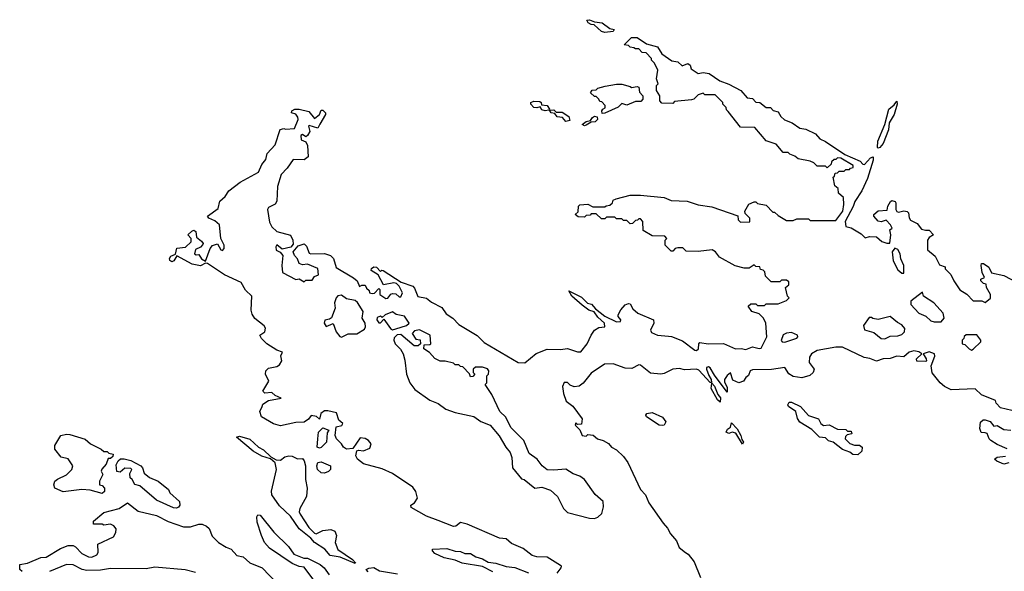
# Model space of a CAD drawing. Extents: x 2029662 to 2246637, y 225654 to 401419.
# Tile 274 of 349: x 2192510 to 2198308, y 263685 to 266932. Entities that reach past the tile are written whole.
import ezdxf

# ---------------------------------------------------------------- set-up
doc = ezdxf.new("R2010")
doc.units = 0

msp = doc.modelspace()

# ---------------------------------------------------------------- linework, layer by layer
at = {"layer": '0CON20XD'}
for points in [[(2195955, 266856.2), (2195935, 266863.8), (2195892.5, 266902.5), (2195875, 266903.8), (2195857.5, 266915), (2195850, 266930), (2195865, 266932.5), (2195895, 266920), (2195940, 266915), (2195985, 266880), (2196010, 266875), (2196005, 266862.5), (2195955, 266856.2)], [(2196331.2, 265068.8), (2196348.3, 265068.3), (2196412.7, 265042.7), (2196485, 264986.2), (2196495, 264984.3), (2196507.1, 264995), (2196508, 265025), (2196515, 265032), (2196563.8, 265023.8), (2196655, 265026.2), (2196725, 264994.5), (2196757.6, 264997.6), (2196785, 264990.8), (2196825.6, 265005.6), (2196865, 264995.8), (2196875, 264999.2), (2196910, 265065), (2196902.5, 265145), (2196890, 265175), (2196865, 265200), (2196820, 265215), (2196800, 265245), (2196815, 265260), (2196845, 265260), (2196855, 265250), (2196895, 265250), (2196905, 265260), (2196975, 265260), (2197025, 265280), (2197040, 265295), (2197030, 265305), (2197020, 265355), (2197038.3, 265371.7), (2197038.3, 265388.3), (2197025, 265400), (2196995, 265400), (2196985, 265390), (2196935, 265390), (2196901.7, 265421.7), (2196898.3, 265448.3), (2196888.3, 265458.3), (2196871.7, 265461.7), (2196868.3, 265478.3), (2196845, 265480), (2196835, 265490), (2196805, 265470), (2196775, 265470), (2196723, 265483), (2196630, 265535), (2196606.4, 265566.4), (2196587, 265577), (2196505, 265567.5), (2196435, 265570), (2196415, 265590), (2196385, 265590), (2196370, 265585), (2196355, 265570), (2196345, 265570), (2196310, 265605), (2196310, 265635), (2196320, 265645), (2196308.3, 265658.3), (2196235, 265660), (2196181.7, 265691.7), (2196180, 265745), (2196165, 265760), (2196155, 265760), (2196148.3, 265751.7), (2196135, 265750), (2196118.3, 265731.7), (2196105, 265730), (2196085, 265750), (2196065, 265750), (2196055, 265760), (2196025, 265760), (2196015, 265770), (2195965, 265770), (2195955, 265760), (2195935, 265760), (2195905, 265790), (2195875, 265790), (2195868.3, 265781.7), (2195845, 265780), (2195835, 265770), (2195798.3, 265771.7), (2195780, 265785), (2195798.3, 265801.7), (2195800, 265835), (2195808.3, 265841.7), (2195855, 265846.7), (2195885, 265830), (2195955, 265830), (2195963, 265837), (2195985, 265840), (2196000, 265855), (2196005, 265870), (2196023, 265877), (2196105, 265900), (2196165, 265900), (2196305, 265886.2), (2196345, 265868.8), (2196440, 265865), (2196505, 265843.3), (2196585, 265830), (2196738.3, 265778.3), (2196740, 265755), (2196755, 265740), (2196808.3, 265741.7), (2196810, 265765), (2196781.7, 265791.7), (2196780, 265805), (2196803.6, 265846.4), (2196835, 265860), (2196845, 265860), (2196855, 265850), (2196905, 265840), (2196945, 265800), (2196955, 265800), (2196975, 265780), (2197025, 265750), (2197065, 265750), (2197085, 265760), (2197155, 265760), (2197165, 265750), (2197315, 265750), (2197356.7, 265805), (2197362.5, 265845), (2197360, 265885), (2197331.7, 265911.7), (2197328.3, 265938.3), (2197310, 265955), (2197300, 266005), (2197308.3, 266011.7), (2197311.7, 266028.3), (2197325, 266030), (2197335, 266040), (2197365, 266040), (2197375, 266050), (2197395, 266050), (2197401.7, 266058.3), (2197418.3, 266061.7), (2197417.5, 266075), (2197345, 266117.5), (2197325, 266120), (2197315, 266110), (2197305, 266110), (2197290, 266095), (2197288.3, 266081.7), (2197265, 266060), (2197255, 266070), (2197205, 266070), (2197185, 266090), (2197165, 266100), (2197093, 266113), (2197075, 266130), (2197045, 266140), (2197035, 266150), (2197005, 266150), (2196965, 266200), (2196905, 266220), (2196838.3, 266298.3), (2196755, 266300), (2196681.7, 266391.7), (2196671.7, 266401.7), (2196670, 266415), (2196650, 266435), (2196650, 266445), (2196605, 266490), (2196545, 266490), (2196535, 266500), (2196505, 266490), (2196480, 266465), (2196465, 266460), (2196365, 266450), (2196355, 266440), (2196291.7, 266441.7), (2196280, 266455), (2196280, 266485), (2196260, 266515), (2196260, 266545), (2196270, 266555), (2196260, 266585), (2196267.5, 266635), (2196247, 266677), (2196230, 266695), (2196230, 266705), (2196198.3, 266738.3), (2196175, 266740), (2196155, 266760), (2196135, 266760), (2196127, 266767), (2196105, 266770), (2196095, 266780), (2196070, 266785), (2196113, 266827), (2196145, 266827.5), (2196201.2, 266791.2), (2196265, 266772.5), (2196290.7, 266730.7), (2196350, 266690), (2196385, 266683.8), (2196410.7, 266660.7), (2196445, 266674), (2196457.1, 266665), (2196463.6, 266643.6), (2196505, 266616.7), (2196535, 266621.2), (2196568.8, 266615), (2196632, 266572), (2196685, 266552.9), (2196756.4, 266516.4), (2196793, 266473), (2196825, 266468.6), (2196845, 266446.2), (2196867.5, 266445), (2196905, 266416.2), (2196930, 266415), (2196947.1, 266397.1), (2196975, 266389.2), (2196992.5, 266362.5), (2197013.9, 266343.9), (2197057.5, 266325), (2197103.8, 266293.8), (2197138.3, 266288.3), (2197195, 266261.4), (2197221.2, 266231.2), (2197255, 266215.7), (2197369.3, 266139.3), (2197459.5, 266099.5), (2197475, 266082.5), (2197485, 266080), (2197520.3, 266119.7), (2197535.9, 266125.9), (2197536.2, 266105), (2197501.5, 265998.5), (2197468, 265925), (2197427.6, 265862.4), (2197418, 265832), (2197370, 265745), (2197374, 265714), (2197405, 265706.2), (2197465, 265672.5), (2197488.3, 265648.3), (2197513.8, 265656.2), (2197555, 265653.8), (2197587.1, 265627.1), (2197615, 265616.7), (2197632.5, 265617.5), (2197640, 265665), (2197632.5, 265695), (2197647.5, 265705), (2197637.5, 265725), (2197611.7, 265751.7), (2197583, 265743), (2197565, 265746.7), (2197540, 265775), (2197540, 265785), (2197565, 265806.7), (2197618.3, 265811.7), (2197622.5, 265835), (2197637, 265863), (2197645, 265867.5), (2197665, 265862.5), (2197668.8, 265855), (2197668.8, 265815), (2197674.1, 265804.1), (2197685, 265798.8), (2197715, 265806.7), (2197735, 265803.3), (2197743.3, 265795), (2197746.7, 265766.7), (2197755, 265752.5), (2197795, 265733.3), (2197819.6, 265699.5), (2197842.5, 265692.5), (2197865, 265693.8), (2197890, 265665), (2197865, 265650), (2197856.2, 265635), (2197855, 265577.5), (2197900.4, 265540.5), (2197925, 265490), (2197958.3, 265478.3), (2197960, 265465), (2197993.3, 265433.3), (2198010, 265395), (2198045, 265342.5), (2198086.4, 265316.4), (2198125, 265276.7), (2198175, 265277.5), (2198195, 265267.5), (2198226.4, 265293.6), (2198226.7, 265315), (2198202.5, 265355), (2198200, 265375), (2198185, 265380), (2198170, 265395), (2198170, 265405), (2198190, 265415), (2198177.5, 265445), (2198171.2, 265485), (2198173.8, 265496.2), (2198185, 265496.2), (2198215.5, 265475.5), (2198233, 265443), (2198305, 265426.7), (2198383.3, 265385)], [(2195940, 266380), (2195937.5, 266395), (2195943.6, 266406.4), (2195956.7, 266413.3), (2195958.3, 266428.3), (2195938.3, 266448.3), (2195925, 266450), (2195920, 266465), (2195905, 266480), (2195895, 266480), (2195871.7, 266501.7), (2195881.7, 266518.3), (2195905, 266520), (2195915, 266530), (2195958.3, 266541.7), (2196025, 266552.5), (2196055, 266552.5), (2196105, 266540), (2196112.5, 266532.5), (2196145, 266540), (2196156.1, 266536.1), (2196160, 266505), (2196180, 266485), (2196180, 266465), (2196168.3, 266451.7), (2196135, 266450), (2196085, 266430), (2196055, 266440), (2196033.3, 266416.7), (2195955, 266382.5), (2195940, 266380)], [(2195675, 263673.3), (2195697.5, 263705), (2195700, 263715), (2195695, 263720), (2195615, 263768.6), (2195555, 263769.6), (2195527.1, 263777.1), (2195475, 263820), (2195405, 263848), (2195375, 263875.7), (2195335, 263880), (2195145, 263963.3), (2195105, 263973.3), (2195078.3, 263951.7), (2195065, 263948.8), (2194974.2, 263984.2), (2194905, 264010), (2194815, 264060), (2194812.5, 264075), (2194835, 264087.5), (2194852.5, 264115), (2194843.3, 264155), (2194825, 264180), (2194705, 264261.2), (2194645, 264287.5), (2194535, 264318), (2194498.8, 264345), (2194489.2, 264365), (2194495, 264393.3), (2194505, 264398), (2194535, 264394), (2194570.9, 264409.1), (2194579.2, 264435), (2194564.2, 264455), (2194545, 264467.5), (2194515, 264471.2), (2194471.4, 264408.6), (2194435, 264404.4), (2194416, 264415), (2194405.6, 264435.6), (2194375.8, 264465), (2194368, 264485), (2194372.5, 264535), (2194406.7, 264543.3), (2194412.5, 264555), (2194390, 264575), (2194375, 264618), (2194325, 264630), (2194305, 264628.8), (2194282.5, 264615), (2194275, 264580), (2194256.7, 264596.7), (2194227, 264603), (2194209.7, 264580.3), (2194185, 264562.9), (2194135, 264561.9), (2194045, 264542), (2194003.8, 264553.8), (2193933.6, 264593.6), (2193923.3, 264625), (2193937.5, 264655), (2193940.7, 264669.3), (2193975, 264690), (2194050, 264705), (2194015, 264720), (2193995, 264738), (2193954, 264734), (2193942.5, 264745), (2193977.5, 264805), (2193957.5, 264845), (2193960, 264865), (2193975, 264880), (2194025, 264890), (2194039.6, 264900.5), (2194053.3, 264925), (2194047, 264953), (2194056.7, 264975), (2194025, 264987.5), (2193965, 265024.4), (2193932.9, 265055), (2193923.9, 265076.1), (2193952.5, 265095), (2193956.7, 265116.7), (2193949.3, 265129.3), (2193894.3, 265174.3), (2193878, 265198), (2193872.9, 265222.9), (2193876, 265305), (2193839.7, 265339.7), (2193813.3, 265385), (2193715, 265431.2), (2193615, 265497.5), (2193605, 265500), (2193575, 265483.3), (2193525, 265493.3), (2193435, 265542.5), (2193417.3, 265512.7), (2193405, 265506.7), (2193393.8, 265515), (2193392.5, 265527.5), (2193400.4, 265539.5), (2193428.3, 265551.7), (2193435, 265587.5), (2193487, 265593), (2193520, 265625), (2193520, 265645), (2193500, 265665), (2193523, 265687), (2193535, 265692.5), (2193546.2, 265686.2), (2193551.2, 265651.2), (2193579.6, 265629.5), (2193590, 265615), (2193588.3, 265608.3), (2193575, 265592.5), (2193545, 265580), (2193540, 265555), (2193548.3, 265548.3), (2193565, 265550), (2193580, 265525), (2193605, 265510), (2193632.5, 265585), (2193646.2, 265603.8), (2193675, 265612.5), (2193695, 265577.5), (2193705, 265573.8), (2193713.3, 265585), (2193713.3, 265605), (2193694.1, 265644.1), (2193685.8, 265725), (2193658.3, 265748.3), (2193623.1, 265763.1), (2193616.2, 265775), (2193679.3, 265820.7), (2193689.2, 265865), (2193718.9, 265891.1), (2193742, 265925), (2193808, 265975), (2193915.4, 266034.6), (2193935, 266080), (2193959.7, 266110.3), (2193967.5, 266145), (2194013.8, 266195), (2194044.5, 266285.5), (2194065, 266292.5), (2194075, 266287.5), (2194128.3, 266291.7), (2194150, 266345), (2194148.3, 266358.3), (2194136.1, 266376.1), (2194110, 266385), (2194113.3, 266395), (2194130, 266405), (2194155, 266406.2), (2194211.7, 266391.7), (2194245, 266350), (2194276.2, 266373.8), (2194285, 266400), (2194295, 266400), (2194310, 266385), (2194310, 266375), (2194278, 266318), (2194265, 266294), (2194215, 266310), (2194210, 266305), (2194217.5, 266275), (2194205, 266250), (2194195, 266242.5), (2194175, 266257.5), (2194165, 266250), (2194167.5, 266225), (2194195, 266212.5), (2194205, 266192.5), (2194208.6, 266125), (2194185, 266106.9), (2194121.2, 266108.8), (2194085, 266058), (2194048.8, 266021.2), (2194028.9, 265951.1), (2194024.5, 265865), (2194015, 265847.1), (2193975, 265827.5), (2193969.4, 265815), (2193981.3, 265741.3), (2193993.8, 265713.8), (2194025, 265685.8), (2194103.6, 265663.6), (2194118.8, 265635), (2194119.3, 265610.7), (2194107, 265593), (2194055, 265582.5), (2194025, 265607.5), (2194017.5, 265595), (2194020, 265575), (2194043.6, 265563.6), (2194060, 265545), (2194054.3, 265485), (2194058, 265445), (2194135, 265403.3), (2194156.1, 265406.1), (2194185, 265390), (2194195, 265400), (2194231.7, 265398.3), (2194245, 265420), (2194268.8, 265431.2), (2194265, 265467.5), (2194205, 265493.3), (2194175, 265489.2), (2194155, 265496.7), (2194145.7, 265525), (2194127.5, 265545), (2194121.2, 265565), (2194148.8, 265601.2), (2194185, 265612.9), (2194199.6, 265599.6), (2194215, 265557.5), (2194223.3, 265553.3), (2194305, 265556.7), (2194340, 265545), (2194357, 265527), (2194373.3, 265473.3), (2194475, 265413.3), (2194496.7, 265395), (2194511.7, 265361.7), (2194525, 265370), (2194545, 265370), (2194551.7, 265351.7), (2194568.3, 265338.3), (2194570, 265325), (2194585, 265320), (2194598.3, 265321.7), (2194625, 265350), (2194630, 265345), (2194630, 265315), (2194665, 265292), (2194677.3, 265292.7), (2194695, 265317.5), (2194705, 265321.2), (2194725, 265318.8), (2194745, 265300), (2194755, 265300), (2194763.8, 265325), (2194743.8, 265363.8), (2194728.8, 265378.8), (2194713.8, 265383.8), (2194651.7, 265371.7), (2194620, 265430), (2194580, 265455), (2194581.7, 265468.3), (2194595, 265477.5), (2194610, 265475), (2194635, 265450), (2194643, 265457), (2194650, 265455), (2194756.4, 265386.4), (2194825, 265363.3), (2194835, 265352.5), (2194855, 265303.3), (2194905, 265293.3), (2194935, 265270), (2194995, 265237.5), (2195020.7, 265200.7), (2195060, 265175), (2195095, 265137.5), (2195203.6, 265073.6), (2195245, 265032.5), (2195445, 264913.8), (2195485, 264913.3), (2195551.8, 264968.2), (2195615, 264993.3), (2195695, 264990.8), (2195735, 264996.2), (2195795, 264976.7), (2195815, 264976.9), (2195852, 265025), (2195874.2, 265075.8), (2195894.6, 265105.4), (2195919.4, 265120.6), (2195956.2, 265125), (2195953.3, 265145), (2195915, 265181.2), (2195892.5, 265212.5), (2195861.5, 265221.5), (2195822.1, 265252.1), (2195762, 265305), (2195743.6, 265336.4), (2195818.1, 265298.1), (2195854.2, 265264.2), (2195877.6, 265257.6), (2195900, 265230), (2195955, 265186.2), (2196025, 265152.9), (2196047.5, 265155), (2196048.8, 265165), (2196033.8, 265185), (2196033.8, 265195), (2196048.9, 265225), (2196075, 265252.9), (2196095, 265262), (2196105, 265260), (2196121.2, 265231.2), (2196150, 265205), (2196241.2, 265165), (2196244, 265145), (2196224.2, 265105), (2196230, 265090), (2196265.6, 265074.4), (2196331.2, 265068.8)], [(2195605, 266396.7), (2195585, 266402.5), (2195575, 266420), (2195555, 266413.3), (2195536.4, 266416.4), (2195520, 266435), (2195520, 266445), (2195537, 266453), (2195571.7, 266451.7), (2195580, 266445), (2195581.7, 266431.7), (2195616.4, 266426.4), (2195630, 266405), (2195625, 266400), (2195605, 266396.7)], [(2195725, 266333.3), (2195707, 266357), (2195675, 266360), (2195660, 266380), (2195640, 266385), (2195630, 266400), (2195655, 266402.5), (2195668.3, 266388.3), (2195705, 266387.5), (2195743, 266363), (2195750, 266340), (2195725, 266333.3)], [(2197565, 266176.2), (2197560.9, 266180.9), (2197562.4, 266217.6), (2197604.6, 266315), (2197626.7, 266405), (2197659.1, 266430.9), (2197675, 266452.5), (2197677.1, 266435), (2197659.6, 266375), (2197630, 266325), (2197625.3, 266285), (2197595, 266202.9), (2197575, 266180), (2197565, 266176.2)], [(2195835, 266307.5), (2195822.5, 266315), (2195845, 266332.5), (2195870, 266340), (2195882.5, 266357.5), (2195895, 266363.8), (2195910, 266360), (2195912.5, 266345), (2195898.3, 266331.7), (2195875, 266330), (2195845, 266312.5), (2195835, 266307.5)], [(2197715, 265440), (2197716, 265485), (2197698.8, 265525), (2197694, 265555), (2197679.6, 265579.5), (2197663, 265587), (2197646.7, 265565), (2197653, 265513), (2197680.7, 265460.7), (2197705, 265440), (2197715, 265440)], [(2194405, 265063.3), (2194445, 265082.5), (2194495, 265082.5), (2194539.3, 265110.7), (2194546.7, 265125), (2194543.3, 265145), (2194526.7, 265175), (2194532.5, 265215), (2194498.3, 265268.3), (2194485, 265280), (2194435, 265290), (2194405, 265310), (2194384.1, 265305.9), (2194372.5, 265295), (2194363.3, 265265), (2194366.7, 265235), (2194345, 265177.5), (2194335, 265168.8), (2194306, 265164), (2194302, 265145), (2194315, 265126.2), (2194355, 265143.3), (2194374, 265095), (2194395, 265067.5), (2194405, 265063.3)], [(2197935, 265153.3), (2197952.5, 265175), (2197947.5, 265205), (2197892.5, 265265), (2197832.5, 265305), (2197825, 265327.5), (2197757.5, 265275), (2197756.7, 265255), (2197805, 265204), (2197846.1, 265186.1), (2197875, 265160), (2197895, 265153.8), (2197935, 265153.3)], [(2194705, 265107.5), (2194725, 265112.5), (2194787, 265133), (2194802.5, 265145), (2194775, 265186.2), (2194726.1, 265196.1), (2194705, 265212.5), (2194662.5, 265195), (2194645, 265180), (2194635, 265187.5), (2194615, 265180), (2194613.3, 265165), (2194625, 265147.5), (2194635, 265147.5), (2194655, 265170), (2194692.5, 265115), (2194705, 265107.5)], [(2197605, 265054.5), (2197635, 265070), (2197680.7, 265070.7), (2197705, 265078.8), (2197720, 265095), (2197722.5, 265115), (2197705, 265136.7), (2197679.3, 265149.3), (2197635.8, 265185.8), (2197565, 265167.5), (2197533, 265173), (2197525, 265180), (2197511.7, 265178.3), (2197477.7, 265132.3), (2197485, 265106.2), (2197540, 265090), (2197583.3, 265055), (2197605, 265054.5)], [(2195895, 263995.7), (2195915, 264003.1), (2195937.5, 264025), (2195948.2, 264065), (2195946.4, 264095), (2195897.9, 264137.9), (2195835.5, 264225), (2195808, 264245), (2195769.4, 264259.4), (2195725, 264286.2), (2195655, 264280), (2195615, 264283.3), (2195586.1, 264306.1), (2195556.7, 264345), (2195509.6, 264379.5), (2195478.8, 264455), (2195401.7, 264531.7), (2195373, 264593), (2195337.5, 264625), (2195290, 264725), (2195250, 264785), (2195260, 264795), (2195260, 264835), (2195270, 264845), (2195272.5, 264865), (2195265, 264877.5), (2195235, 264887.5), (2195193, 264887), (2195180, 264875), (2195180, 264855), (2195190, 264845), (2195178.3, 264831.7), (2195165, 264830), (2195158.3, 264848.3), (2195118.3, 264888.3), (2195105, 264890), (2195095, 264900), (2195075, 264900), (2195065, 264910), (2195015, 264922.5), (2194985, 264922.5), (2194955, 264937.5), (2194923, 264973), (2194890, 264995), (2194891.7, 265018.3), (2194925, 265020), (2194930, 265025), (2194926.7, 265075), (2194865, 265106.7), (2194835, 265100), (2194820, 265085), (2194841.7, 265051.7), (2194868.3, 265048.3), (2194870, 265025), (2194857, 265013), (2194833, 265013), (2194755, 265080), (2194733, 265077), (2194715, 265060), (2194712.5, 265045), (2194720, 265025), (2194753, 264993), (2194767.5, 264965), (2194778.3, 264928.3), (2194787.5, 264845), (2194807.5, 264795), (2194837.5, 264755), (2194925, 264693.3), (2194973.6, 264673.6), (2195019.3, 264639.3), (2195075, 264620), (2195185, 264596.7), (2195225, 264567.5), (2195280, 264545), (2195333, 264483), (2195372.5, 264415), (2195397.5, 264385), (2195407.5, 264355), (2195412.5, 264295), (2195465, 264230), (2195480, 264225), (2195544.1, 264174.1), (2195585, 264180), (2195635, 264162.5), (2195675.8, 264125.8), (2195711.2, 264055), (2195735, 264031.2), (2195865, 263996.9), (2195895, 263995.7)], [(2197015, 265034.3), (2197085, 265057.5), (2197092.5, 265065), (2197090, 265075), (2197055, 265090), (2197025, 265087.5), (2197005, 265077.5), (2196993.6, 265043.6), (2197000, 265035), (2197015, 265034.3)], [(2198115, 264987.5), (2198125, 264992.5), (2198170, 265035), (2198170, 265045), (2198145, 265076.7), (2198083, 265077), (2198071.7, 265068.3), (2198070, 265055), (2198060, 265045), (2198060, 265025), (2198075, 265020), (2198100, 264995), (2198115, 264987.5)], [(2198352, 264632), (2198285, 264647.5), (2198260, 264675), (2198255, 264690), (2198173.9, 264723.9), (2198135, 264760), (2197995, 264753.8), (2197955, 264773.8), (2197930, 264795), (2197883.6, 264853.6), (2197877.5, 264895), (2197899.3, 264950.7), (2197896.2, 264965), (2197865, 264976.9), (2197830, 264965), (2197847.5, 264935), (2197850, 264925), (2197845, 264920), (2197791.7, 264921.7), (2197790, 264935), (2197822.5, 264965), (2197805, 264978), (2197775, 264983.8), (2197747.5, 264975), (2197715, 264946.7), (2197675, 264950.8), (2197635, 264938.6), (2197595, 264936), (2197555, 264921.2), (2197515, 264938.1), (2197482.9, 264942.9), (2197355, 265003.8), (2197315, 265004.3), (2197205.4, 264984.6), (2197172.5, 264965), (2197160, 264945), (2197158.8, 264915), (2197187.5, 264875), (2197182.5, 264855), (2197161.7, 264838.3), (2197115, 264823.8), (2197065, 264831.2), (2197038.3, 264848.3), (2197015, 264885.8), (2196937.3, 264872.7), (2196825, 264871.9), (2196810.8, 264865), (2196802, 264838), (2196785, 264825.8), (2196772.5, 264805), (2196745, 264794.3), (2196709.4, 264809.4), (2196695, 264852.5), (2196675, 264838), (2196660, 264815), (2196660, 264800), (2196676.4, 264766.4), (2196675, 264740), (2196600.3, 264840.3), (2196575, 264883.8), (2196565, 264889.2), (2196554.4, 264885.6), (2196553.3, 264875), (2196567, 264837), (2196582, 264815), (2196582.5, 264797.5), (2196575, 264796.2), (2196508.8, 264868.8), (2196495, 264875.4), (2196425, 264870.8), (2196395, 264878.8), (2196355, 264875.9), (2196305, 264849.3), (2196286, 264846), (2196225, 264852.3), (2196165, 264898.5), (2196155, 264900), (2196115, 264878.6), (2196075, 264881.6), (2196005, 264906.5), (2195952.5, 264905), (2195875, 264851.2), (2195827.7, 264792.3), (2195805, 264774), (2195775, 264770.5), (2195750.9, 264780.9), (2195735, 264795.8), (2195715, 264795.7), (2195706.8, 264773.2), (2195711.5, 264731.5), (2195727.5, 264687.5), (2195766.4, 264656.4), (2195821.7, 264581.7), (2195818.3, 264551.7), (2195795, 264550), (2195785, 264560), (2195780, 264545), (2195808.3, 264518.3), (2195822.5, 264485), (2195845, 264480), (2195855, 264490), (2195887, 264487), (2195912.5, 264465), (2195945.9, 264455.9), (2195977.3, 264437.3), (2195995, 264416.2), (2196025, 264400), (2196065, 264360.8), (2196090.6, 264325), (2196166.3, 264166.3), (2196194.6, 264134.6), (2196215, 264088.8), (2196298, 263968), (2196325, 263938.8), (2196342.5, 263905), (2196377.1, 263865), (2196393.8, 263825), (2196431.2, 263795), (2196445.5, 263785.5), (2196480.7, 263740.7), (2196518.3, 263648.3)], [(2196635, 264680), (2196618, 264695), (2196581.5, 264761.5), (2196585, 264792.5), (2196600.8, 264775), (2196620, 264725), (2196636.6, 264706.6), (2196635, 264680)], [(2197445, 264370), (2197415, 264372.5), (2197397, 264387), (2197355, 264402.5), (2197300, 264445), (2197273, 264453), (2197255, 264470), (2197220, 264475), (2197175, 264520), (2197103.6, 264563.6), (2197090, 264585), (2197080, 264625), (2197037.5, 264655), (2197033.3, 264665), (2197040, 264680), (2197055, 264681.2), (2197107.5, 264655), (2197155, 264602.5), (2197213, 264583), (2197227.5, 264555), (2197243, 264543), (2197276.4, 264546.4), (2197325, 264522.5), (2197375, 264520), (2197385, 264510), (2197405, 264510), (2197410, 264495), (2197381.7, 264488.3), (2197371.7, 264478.3), (2197370, 264465), (2197397.5, 264437.5), (2197425, 264427.5), (2197455, 264426.7), (2197470, 264415), (2197468.3, 264391.7), (2197445, 264370)], [(2196295, 264542.9), (2196275, 264545.7), (2196200, 264595), (2196196.7, 264605), (2196203.3, 264615), (2196235, 264620), (2196295, 264592.5), (2196314.2, 264565), (2196305, 264546.2), (2196295, 264542.9)], [(2196765, 264433.3), (2196727.3, 264497.3), (2196705, 264504), (2196685, 264496.7), (2196670, 264505), (2196678.3, 264521.7), (2196696.2, 264533.8), (2196701.7, 264558.3), (2196735, 264523.8), (2196755.4, 264485.5), (2196761.2, 264461.2), (2196772.5, 264445), (2196765, 264433.3)], [(2198325, 264406.7), (2198265, 264431.2), (2198227.5, 264455), (2198217.5, 264465), (2198206.7, 264496.7), (2198195, 264500), (2198171.7, 264501.7), (2198163.3, 264525), (2198167.5, 264562.5), (2198183, 264577), (2198195, 264577.5), (2198225, 264567.5), (2198245, 264540), (2198265, 264542.5), (2198305, 264520), (2198345, 264516.7)], [(2192995, 264142.5), (2192925, 264163.3), (2192875, 264166), (2192765, 264153.1), (2192716.7, 264175), (2192711.2, 264195), (2192717.5, 264215), (2192731.7, 264228.3), (2192785, 264252.5), (2192817.5, 264285), (2192822.5, 264305), (2192796.4, 264346.4), (2192755, 264357.5), (2192717.5, 264405), (2192717.5, 264425), (2192752.5, 264485), (2192785, 264492.5), (2192805, 264490), (2192895, 264462.5), (2192927.5, 264435), (2192990, 264405), (2193005, 264390), (2193025, 264390), (2193035, 264380), (2193060, 264375), (2193058.3, 264361.7), (2193045, 264350), (2193031.7, 264348.3), (2193020, 264315), (2192993, 264287), (2192990, 264275), (2193000, 264255), (2192980, 264215), (2192980, 264195), (2192995, 264190), (2193010, 264175), (2193010, 264155), (2192995, 264142.5)], [(2194275, 264410), (2194262.5, 264415), (2194266.2, 264465), (2194270, 264505), (2194295, 264530), (2194330, 264515), (2194320.7, 264499.3), (2194316, 264445), (2194285, 264413.3), (2194275, 264410)], [(2194485, 263730), (2194397.3, 263767.3), (2194337.7, 263777.7), (2194306.2, 263816.2), (2194246.7, 263855), (2194225, 263880), (2194156, 263936), (2194105, 264010), (2194039.9, 264069.9), (2193995.3, 264135), (2193992.9, 264157.1), (2194022.3, 264285), (2194013.5, 264323.5), (2193986.4, 264346.4), (2193935, 264362.9), (2193885, 264391.4), (2193786.7, 264475), (2193805, 264480.8), (2193865, 264462.5), (2193916, 264416), (2193945, 264400.6), (2193989.6, 264359.5), (2194020.8, 264340.8), (2194045, 264338.8), (2194070.9, 264359.1), (2194095, 264364.2), (2194115, 264363.8), (2194145, 264346.2), (2194175, 264349.2), (2194185.5, 264335.5), (2194192.9, 264305), (2194193.3, 264225), (2194203.3, 264175), (2194198.1, 264125), (2194159.7, 264055), (2194155.4, 264035), (2194161.3, 264021.3), (2194213.2, 263943.2), (2194245, 263910.5), (2194255, 263906.4), (2194295, 263924.7), (2194341.5, 263931.5), (2194365, 263922.2), (2194375.4, 263895), (2194367.1, 263855), (2194383, 263813), (2194470, 263755), (2194487.5, 263735), (2194485, 263730)], [(2193433.6, 264056.4), (2193415, 264058.8), (2193315, 264104), (2193218.3, 264188.3), (2193187, 264197), (2193172.5, 264225), (2193160, 264235), (2193158.3, 264261.7), (2193170, 264285), (2193165, 264290), (2193128.3, 264291.7), (2193101.7, 264268.3), (2193081.7, 264271.7), (2193078.3, 264311.7), (2193090, 264335), (2193103, 264347), (2193125, 264347.5), (2193165, 264337.5), (2193222.5, 264305), (2193232.5, 264295), (2193243.6, 264263.6), (2193275, 264237.5), (2193326.1, 264216.1), (2193386.4, 264166.4), (2193395, 264147.5), (2193450, 264095), (2193452.5, 264075), (2193445, 264062.5), (2193433.6, 264056.4)], [(2194305, 264262.8), (2194284.8, 264264.8), (2194264.4, 264284.4), (2194259.6, 264305), (2194265, 264326), (2194285, 264328.9), (2194340.8, 264305), (2194340.6, 264285), (2194327.8, 264272.2), (2194305, 264262.8)], [(2198335, 264323.3), (2198305, 264316.7), (2198263, 264333), (2198250, 264345), (2198265, 264356.7), (2198315, 264362.5)], [(2192523.9, 263683.9), (2192510, 263695), (2192510, 263725), (2192555, 263732.5), (2192635, 263766.7), (2192665, 263767.5), (2192750.3, 263819.7), (2192795, 263836), (2192825, 263836.2), (2192839.2, 263829.2), (2192875, 263790), (2192915, 263770), (2192935, 263767.5), (2192965, 263782.5), (2192972.5, 263795), (2192970, 263845), (2193063, 263887), (2193077, 263913), (2193077.5, 263935), (2193065, 263952.5), (2193045, 263962.5), (2193005, 263957.5), (2192995, 263962.5), (2192945, 263962.5), (2192945, 263980), (2193005, 264031.2), (2193096.2, 264053.8), (2193145, 264087.5), (2193208.3, 264038.3), (2193315, 264013.8), (2193385, 263978.8), (2193475, 263946.7), (2193515, 263947.5), (2193565, 263963.3), (2193585, 263962.5), (2193610.7, 263950.7), (2193626.1, 263936.1), (2193642.7, 263892.7), (2193680, 263855), (2193725, 263826.2), (2193755.7, 263815.7), (2193788.8, 263778.8), (2193825, 263770), (2193864.5, 263734.5), (2193937.5, 263705), (2194023.3, 263615)], [(2194242.7, 263632.7), (2194185, 263710), (2194155, 263713.8), (2194115, 263731.9), (2193980.6, 263820.6), (2193951.5, 263855), (2193933.8, 263895), (2193907.8, 263975), (2193905.7, 264005), (2193912.2, 264017.8), (2193925, 264015.8), (2194005.5, 263915), (2194091.9, 263831.9), (2194125, 263785.8), (2194183, 263763), (2194205, 263763.3), (2194280, 263725), (2194303.3, 263705), (2194332, 263665)], [(2195295, 263682.5), (2195235, 263712.5), (2195115, 263732.5), (2195075, 263750), (2195010, 263765), (2194955, 263790), (2194940, 263805), (2194940, 263815), (2195025, 263818.8), (2195073.6, 263803.6), (2195105, 263802.5), (2195130.7, 263790.7), (2195165, 263790), (2195195, 263770), (2195235, 263757.5), (2195268.3, 263738.3), (2195313, 263733), (2195375, 263712.5), (2195425, 263706.7), (2195505, 263676.7)], [(2193545, 263677.1), (2193485, 263693.5), (2193305, 263710), (2193255, 263700), (2193045, 263701.4), (2192985, 263691.1), (2192905, 263689.2), (2192877.5, 263695), (2192825, 263723.8), (2192785.9, 263724.1), (2192685, 263684.2)], [(2194561.4, 263681.5), (2194550, 263695), (2194565, 263704.4), (2194595, 263707.9), (2194628.2, 263688.2), (2194735, 263670.4)]]:
    msp.add_lwpolyline(points, dxfattribs=at)

doc.saveas('drawing.dxf')
